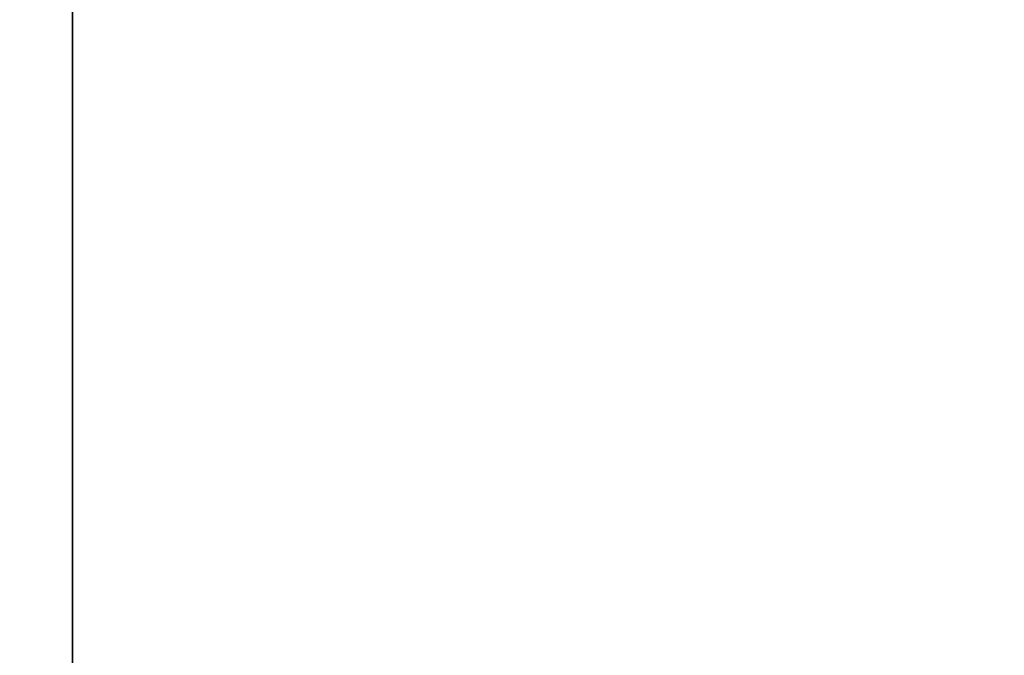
# Model space of a CAD drawing. Header units: millimetres. Extents: x -603 to 3703, y -120 to 193.
# Tile 651 of 656: x 2490 to 2509, y -19 to -7. Entities that reach past the tile are written whole.
import ezdxf

# ---------------------------------------------------------------- set-up
doc = ezdxf.new("R2010")
doc.units = ezdxf.units.MM
doc.layers.add('151', color=7, linetype='Continuous', true_color=0xffffff)

# ---------------------------------------------------------------- blocks, each defined once
blk = doc.blocks.new('UG_SURFACE_003')
at = {"layer": '151', "color": 252, "linetype": 'Continuous', "lineweight": 35}
for points in [[(3702.5, -35, 2213), (3702.5, 174.4, 2213), (2297.5, 174.4, 2213), (2297.5, -35, 2213)], [(2447.5, -35, 2063), (2447.5, 174.4, 2063), (3552.5, 174.4, 2063), (3552.5, -35, 2063)]]:
    blk.add_3dface(points, dxfattribs=at)
blk = doc.blocks.new('UG_SURFACE_162')
at = {"layer": '151', "color": 43, "linetype": 'Continuous', "lineweight": 35}
for points in [[(2491, -49, 2017), (3509, -49, 2017), (3509, 0, 2017), (2491, 0, 2017)], [(2491, 0, 2017), (2491, 0, 2), (2491, -19.5, 23.5), (2491, -19.5, 24.884)], [(2491, -49, 2017), (2491, 0, 2017), (2491, -20.732, 30.5), (2491, -33.268, 30.5)], [(2491, -20.732, 30.5), (2491, 0, 2017), (2491, -19.5, 24.884)], [(2491, -19.5, 23.5), (2491, 0, 2), (2491, -2), (2491, -23.5, 12.5)], [(2491, -47), (2491, -2), (3509, -2), (3509, -47)], [(2491, -2), (2491, -47), (2491, -30.5, 12.5), (2491, -23.5, 12.5)]]:
    blk.add_3dface(points, dxfattribs=at)
blk = doc.blocks.new('UG_SURFACE_166')
at = {"layer": '151', "color": 252, "linetype": 'Continuous', "lineweight": 35}
for points in [[(2486, -46.92, 2022.5), (3514, -46.92, 2022.5), (3514, 14.42, 2022.5), (2486, 14.42, 2022.5)], [(2487.5, -46.92, 2021), (2487.5, 14.42, 2021), (3512.5, 14.42, 2021), (3512.5, -46.92, 2021)]]:
    blk.add_3dface(points, dxfattribs=at)

msp = doc.modelspace()

# ---------------------------------------------------------------- linework, layer by layer
at = {"layer": '151', "color": 252, "linetype": 'Continuous', "lineweight": -3, "true_color": 0x939598}
for p, q in [((2491, 0, 2017), (2491, -49, 2017)), ((2491, -2), (2491, -47))]:
    msp.add_line(p, q, dxfattribs=at)

# ---------------------------------------------------------------- block references
for name in ['UG_SURFACE_003', 'UG_SURFACE_166', 'UG_SURFACE_162']:
    msp.add_blockref(name, (0, 0), dxfattribs=at)

doc.saveas('drawing.dxf')
